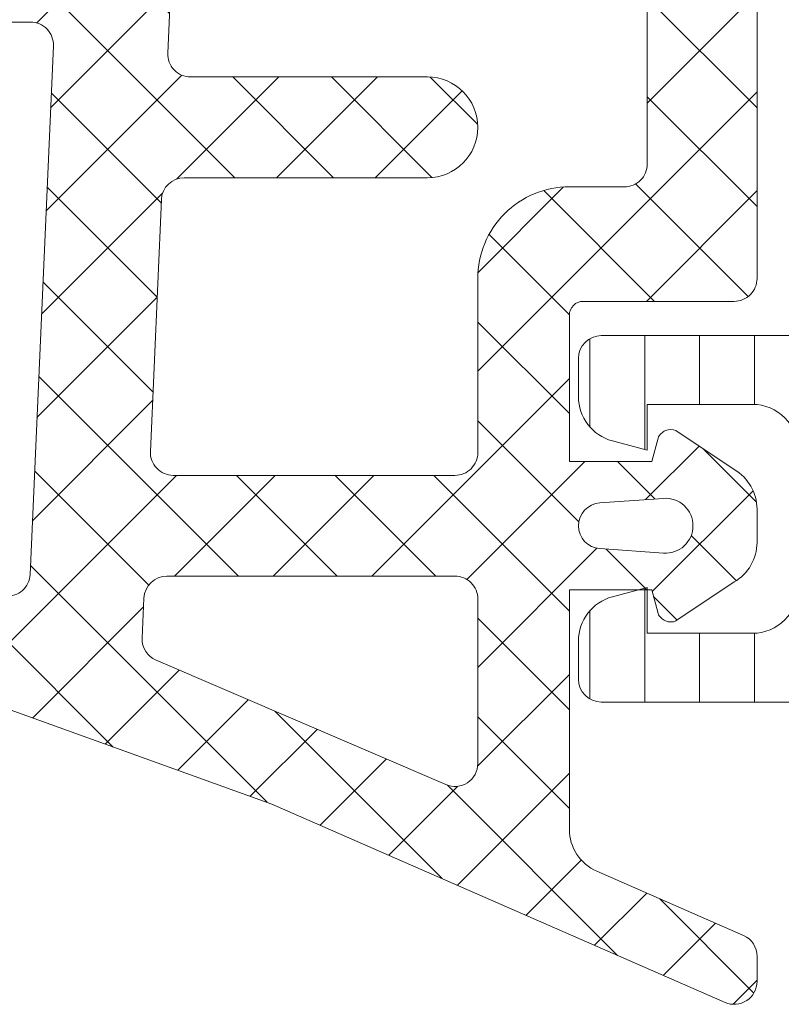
# Model space of a CAD drawing. Header units: millimetres. Extents: x 213386 to 506888, y 183055 to 450952.
# Tile 511 of 656: x 379394 to 379411, y 319015 to 319036. Entities that reach past the tile are written whole.
import ezdxf

# ---------------------------------------------------------------- set-up
doc = ezdxf.new("R2010")
doc.units = ezdxf.units.MM
doc.layers.add('FASÁDA DETAILNÍ', color=255, linetype='Continuous', lineweight=0)
doc.layers.add('NOVA', color=255, linetype='Continuous', lineweight=0)
pattern_1 = [(135, (0, 0), (-1.077630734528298, -1.077630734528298), []), (225, (0, 0), (1.077630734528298, -1.077630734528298), [])]

# ---------------------------------------------------------------- blocks, each defined once
blk = doc.blocks.new('A$C69D17D4D')
at = {"layer": 'FASÁDA DETAILNÍ'}
h = blk.add_hatch(dxfattribs=at)
h.set_pattern_fill('LINIE', color=256, scale=1.2, angle=90, style=0)
h.set_pattern_definition([(90, (-18530.20650389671, 1268.05732668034), (-1.2, 7.347638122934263e-17), [])])
edge = h.paths.add_edge_path()
edge.add_arc((-18548.18027634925, 1271.592023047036), 0.2999999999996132, 359.9979247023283, 449.9979247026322)
edge.add_line((-18548.18026548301, 1271.89202304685), (-18548.99059681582, 1271.892051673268))
edge.add_arc((-18548.99058138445, 1272.392048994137), 0.4999973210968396, 179.9976177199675, 269.99823168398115, ccw=False)
edge.add_line((-18549.4905787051, 1272.392069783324), (-18549.49189925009, 1273.233142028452))
edge.add_arc((-18549.69189925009, 1273.233142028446), 0.2000000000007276, 6.513775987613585e-11, 90)
edge.add_line((-18549.69189925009, 1273.433142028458), (-18553.79189925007, 1273.433142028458))
edge.add_arc((-18553.79189925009, 1273.933142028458), 0.5, 180, 270, ccw=False)
edge.add_line((-18554.29189925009, 1273.933142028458), (-18554.29189925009, 1274.763891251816))
edge.add_arc((-18553.29189925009, 1274.763891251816), 1, 105.0000000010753, 179.9999999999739, ccw=False)
edge.add_line((-18553.55071829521, 1275.7298170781), (-18552.79189925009, 1275.933142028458))
edge.add_line((-18552.79189925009, 1275.933142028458), (-18552.79189925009, 1274.933142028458))
edge.add_line((-18552.79189925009, 1274.933142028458), (-18550.4918992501, 1274.933142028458))
edge.add_arc((-18550.49360849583, 1275.937268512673), 1.004127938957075, 270.0975300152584, 359.7659122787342)
edge.add_line((-18549.48948893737, 1275.933166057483), (-18549.48948893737, 1278.933044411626))
edge.add_arc((-18550.49360828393, 1278.929016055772), 1.004127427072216, 0.2298596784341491, 89.9024820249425)
edge.add_line((-18550.4918992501, 1279.933142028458), (-18552.79189925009, 1279.933142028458))
edge.add_line((-18552.79189925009, 1279.933142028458), (-18552.79189925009, 1278.933142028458))
edge.add_line((-18552.79189925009, 1278.933142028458), (-18553.55071829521, 1279.136466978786))
edge.add_arc((-18553.29189925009, 1280.102392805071), 1.000000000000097, 180, 254.999999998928, ccw=False)
edge.add_line((-18554.29189925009, 1280.102392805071), (-18554.29189925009, 1280.933142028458))
edge.add_arc((-18553.79189925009, 1280.933142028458), 0.5, 90, 180, ccw=False)
edge.add_line((-18553.79189925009, 1281.433142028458), (-18549.69189925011, 1281.433142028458))
edge.add_arc((-18549.693627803, 1281.637315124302), 0.2041804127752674, 270.4850610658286, 358.8441310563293)
edge.add_line((-18549.48948893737, 1281.633196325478), (-18549.48946601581, 1307.47456313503))
edge.add_arc((-18548.98946869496, 1307.474547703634), 0.4999973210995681, 89.99761772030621, 179.9982316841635, ccw=False)
edge.add_line((-18548.98944790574, 1307.974545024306), (-18548.17911657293, 1307.974516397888))
edge.add_arc((-18548.17910570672, 1308.27451639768), 0.3000000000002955, 269.9979247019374, 359.9979247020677)
edge.add_line((-18547.8791057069, 1308.274505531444), (-18547.87935072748, 1310.67450392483))
edge.add_arc((-18547.37935475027, 1310.674488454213), 0.4999959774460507, 89.99762222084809, 179.9982271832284, ccw=False)
edge.add_line((-18547.3793340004, 1311.17448443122), (-18543.9027925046, 1311.174357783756))
edge.add_arc((-18544.0451390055, 1310.184544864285), 0.9999960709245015, -32.72909139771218, 81.81631665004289, ccw=False)
edge.add_line((-18543.20390593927, 1309.643879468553), (-18544.52245836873, 1307.360270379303))
edge.add_arc((-18544.08945470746, 1307.110254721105), 0.4999999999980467, 149.9979281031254, 179.9978647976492)
edge.add_line((-18544.58945470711, 1307.11027335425), (-18544.59054101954, 1272.756004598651))
edge.add_arc((-18544.09054101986, 1272.755987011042), 0.500000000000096, 179.9979846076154, 209.9979213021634)
edge.add_line((-18544.5235627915, 1272.506002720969), (-18543.20517579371, 1270.222298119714))
edge.add_arc((-18544.04644802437, 1269.681693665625), 0.9999960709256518, -81.82046724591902, 32.72494080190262, ccw=False)
edge.add_line((-18543.90417322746, 1268.691870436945), (-18547.38071472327, 1268.69199708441))
edge.add_arc((-18547.38069925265, 1269.191993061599), 0.4999959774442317, 179.99762222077, 269.9982271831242, ccw=False)
edge.add_line((-18547.88069522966, 1269.192013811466), (-18547.88027634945, 1271.592012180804))
edge = h.paths.add_edge_path(flags=16)
edge.add_line((-18547.69000074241, 1295.783135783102), (-18546.3900066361, 1295.783135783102))
edge.add_arc((-18546.39000299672, 1296.283132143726), 0.4999963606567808, 269.9995829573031, 360.0004170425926)
edge.add_line((-18545.89000663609, 1296.283135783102), (-18545.89000663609, 1305.133129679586))
edge.add_arc((-18546.39000299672, 1305.133133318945), 0.499996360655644, 359.9995829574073, 450.0004170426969)
edge.add_line((-18546.39000663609, 1305.633129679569), (-18547.69000074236, 1305.633129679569))
edge.add_arc((-18547.69001731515, 1305.133129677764), 0.5000000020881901, 89.99810089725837, 179.9999997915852)
edge.add_line((-18548.19001731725, 1305.133129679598), (-18548.19001731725, 1296.283135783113))
edge.add_arc((-18547.69001731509, 1296.283135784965), 0.5000000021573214, 180.0000002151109, 270.0018990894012)
edge = h.paths.add_edge_path(flags=16)
edge.add_arc((-18547.69001731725, 1285.583129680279), 0.5, 179.9999999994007, 270)
edge.add_line((-18547.69001731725, 1285.083129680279), (-18546.39000663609, 1285.083129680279))
edge.add_arc((-18546.39000663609, 1285.583129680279), 0.5, 270, 360.0000000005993)
edge.add_line((-18545.89000663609, 1285.583129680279), (-18545.89000663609, 1294.283135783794))
edge.add_arc((-18546.39000663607, 1294.2831357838), 0.499999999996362, 5.732122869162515e-10, 89.99999999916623)
edge.add_line((-18546.39000663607, 1294.7831357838), (-18547.69001731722, 1294.7831357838))
edge.add_arc((-18547.69001731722, 1294.2831357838), 0.5000000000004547, 89.99999999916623, 179.9999999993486)
edge.add_line((-18548.19001731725, 1294.2831357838), (-18548.19001731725, 1285.583129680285))
edge = h.paths.add_edge_path(flags=16)
edge.add_arc((-18546.39000299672, 1283.583133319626), 0.499996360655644, 359.9995829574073, 450.0004170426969)
edge.add_line((-18546.39000663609, 1284.083129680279), (-18547.69000074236, 1284.083129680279))
edge.add_arc((-18547.69001731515, 1283.583129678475), 0.5000000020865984, 89.99810089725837, 179.9999997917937)
edge.add_line((-18548.19001731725, 1283.583129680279), (-18548.19001731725, 1274.733120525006))
edge.add_arc((-18547.69003257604, 1274.733120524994), 0.4999847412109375, 179.9999999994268, 270)
edge.add_line((-18547.69003257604, 1274.233135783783), (-18546.39002189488, 1274.233135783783))
edge.add_arc((-18546.39002189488, 1274.733151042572), 0.5000152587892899, 270, 360.0000000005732)
edge.add_line((-18545.89000663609, 1274.733151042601), (-18545.89000663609, 1283.583129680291))
h = blk.add_hatch(dxfattribs=at)
h.set_pattern_fill('ANSI37', color=256, scale=0.48, angle=90, style=0)
h.set_pattern_definition(pattern_1)
edge = h.paths.add_edge_path(flags=16)
edge.add_line((-18553.82517201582, 1277.780662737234), (-18552.43231801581, 1277.880406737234))
edge.add_arc((-18552.38946052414, 1277.281939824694), 0.5999995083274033, -8.352187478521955e-06, 94.09608051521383, ccw=False)
edge.add_arc((-18552.38946052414, 1277.28193964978), 0.5999995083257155, -94.09608051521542, 8.352187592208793e-06, ccw=False)
edge.add_line((-18552.43231801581, 1276.683472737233), (-18553.82517201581, 1276.783216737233))
edge.add_arc((-18553.78945753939, 1277.281939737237), 0.500000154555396, 94.09606439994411, 265.90393560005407, ccw=False)
edge = h.paths.add_edge_path(flags=16)
edge.add_arc((-18556.98946564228, 1275.681943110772), 0.49999962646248, -4.28042947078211e-05, 90.00004280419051, ccw=False)
edge.add_line((-18556.48946601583, 1275.681942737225), (-18556.48946601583, 1272.088257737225))
edge.add_arc((-18556.98946634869, 1272.088257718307), 0.5000003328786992, -113.21802660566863, 2.167131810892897e-06, ccw=False)
edge.add_line((-18557.18658201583, 1271.62875173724), (-18563.51768401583, 1274.34462973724))
edge.add_arc((-18563.32056809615, 1274.804135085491), 0.4999998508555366, 177.4998893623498, 246.78191820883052, ccw=False)
edge.add_line((-18563.82009201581, 1274.825945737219), (-18563.78176601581, 1275.703752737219))
edge.add_arc((-18563.28224240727, 1275.68194324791), 0.4999994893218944, 89.99995514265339, 177.500020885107, ccw=False)
edge.add_line((-18563.28224201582, 1276.181942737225), (-18556.98946601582, 1276.181942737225))
edge = h.paths.add_edge_path(flags=16)
edge.add_line((-18562.39762801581, 1301.235861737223), (-18553.50077501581, 1305.384531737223))
edge.add_arc((-18553.28946587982, 1304.931377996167), 0.4999998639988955, -2.9671925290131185e-05, 115.00000791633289, ccw=False)
edge.add_line((-18552.78946601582, 1304.93137773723), (-18552.78946601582, 1295.58194273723))
edge.add_arc((-18553.28946564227, 1295.5819423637), 0.4999996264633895, -90.00004280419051, 4.28042947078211e-05, ccw=False)
edge.add_line((-18553.28946601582, 1295.081942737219), (-18562.41338901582, 1295.081942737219))
edge.add_arc((-18562.41338884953, 1295.581942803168), 0.5000000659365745, 177.4999727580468, 269.9999809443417, ccw=False)
edge.add_line((-18562.91291301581, 1295.603752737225), (-18562.68584301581, 1300.804516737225))
edge.add_arc((-18562.18631761, 1300.782707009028), 0.5000012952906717, 115.0000919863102, 177.5000025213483, ccw=False)
edge = h.paths.add_edge_path(flags=16)
edge.add_arc((-18553.28946564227, 1292.381943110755), 0.49999962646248, -4.28042947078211e-05, 90.00004280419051, ccw=False)
edge.add_line((-18552.78946601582, 1292.381942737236), (-18552.78946601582, 1285.181942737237))
edge.add_arc((-18553.28946564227, 1285.181942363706), 0.4999996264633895, -90.00004280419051, 4.28042947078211e-05, ccw=False)
edge.add_line((-18553.28946601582, 1284.681942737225), (-18554.48946601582, 1284.681942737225))
edge.add_arc((-18554.48946750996, 1282.681944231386), 1.999998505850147, 89.99995719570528, 180.0000428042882)
edge.add_line((-18556.48946601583, 1282.681942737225), (-18556.48946601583, 1278.881942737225))
edge.add_arc((-18556.98946564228, 1278.881942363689), 0.4999996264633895, -90.00004280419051, 4.28042947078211e-05, ccw=False)
edge.add_line((-18556.98946601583, 1278.381942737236), (-18563.14252701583, 1278.381942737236))
edge.add_arc((-18563.14252684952, 1278.881942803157), 0.5000000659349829, 177.4999727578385, 269.9999809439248, ccw=False)
edge.add_line((-18563.64205101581, 1278.903752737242), (-18563.40191601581, 1284.403752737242))
edge.add_arc((-18562.90239240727, 1284.381943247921), 0.499999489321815, 89.99995514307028, 177.5000208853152, ccw=False)
edge.add_line((-18562.90239201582, 1284.881942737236), (-18557.58946601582, 1284.881942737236))
edge.add_arc((-18557.58946601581, 1285.981942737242), 1.099999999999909, 270, 450)
edge.add_line((-18557.58946601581, 1287.081942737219), (-18562.76267701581, 1287.081942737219))
edge.add_arc((-18562.76267684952, 1287.581942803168), 0.5000000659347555, 177.4999727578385, 269.9999809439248, ccw=False)
edge.add_line((-18563.26220101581, 1287.603752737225), (-18563.05262801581, 1292.403752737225))
edge.add_arc((-18562.55310440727, 1292.381943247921), 0.499999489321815, 89.99995514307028, 177.5000208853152, ccw=False)
edge.add_line((-18562.55310401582, 1292.881942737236), (-18553.28946601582, 1292.881942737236))
edge = h.paths.add_edge_path()
edge.add_line((-18554.67592301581, 1307.594995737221), (-18563.4637890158, 1303.497146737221))
edge.add_ellipse((-18562.19593152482, 1300.778221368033), major_axis=(-3.000002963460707, 0), ratio=1, start_angle=295.0000306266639, end_angle=357.4999411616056)
edge.add_line((-18565.19307901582, 1300.909082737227), (-18565.22141301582, 1300.260132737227))
edge.add_ellipse((-18565.72093662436, 1300.281942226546), major_axis=(-0.4999994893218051, 0), ratio=1, start_angle=89.99995514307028, end_angle=177.5000208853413, ccw=False)
edge.add_line((-18565.72093701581, 1299.781942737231), (-18566.68946601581, 1299.781942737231))
edge.add_ellipse((-18566.68946609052, 1299.681942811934), major_axis=(-0.09999992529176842, 0), ratio=1, start_angle=-90.00004280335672, end_angle=4.280465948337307e-05)
edge.add_line((-18566.78946601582, 1299.681942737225), (-18566.78946601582, 1299.081942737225))
edge.add_ellipse((-18566.68946609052, 1299.081942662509), major_axis=(-0.09999992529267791, 0), ratio=1, start_angle=-4.280465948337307e-05, end_angle=90.00004280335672)
edge.add_line((-18566.68946601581, 1298.981942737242), (-18565.78642801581, 1298.981942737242))
edge.add_ellipse((-18565.78642818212, 1298.481942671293), major_axis=(-0.5000000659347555, 0), ratio=1, start_angle=177.4999727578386, end_angle=269.9999809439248, ccw=False)
edge.add_line((-18565.28690401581, 1298.460132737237), (-18565.68074201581, 1289.559838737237))
edge.add_ellipse((-18566.18025329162, 1289.58194284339), major_axis=(-0.5000001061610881, 0), ratio=1, start_angle=89.99991701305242, end_angle=177.4662307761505, ccw=False)
edge.add_line((-18566.18025401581, 1289.081942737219), (-18566.78946601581, 1289.081942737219))
edge.add_ellipse((-18566.78946609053, 1288.981942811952), major_axis=(-0.09999992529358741, 0), ratio=1, start_angle=-90.00004280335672, end_angle=4.280361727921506e-05)
edge.add_line((-18566.88946601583, 1288.981942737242), (-18566.88946601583, 1288.381942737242))
edge.add_ellipse((-18566.78946609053, 1288.381942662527), major_axis=(-0.09999992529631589, 0), ratio=1, start_angle=-4.280361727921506e-05, end_angle=90.00004280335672)
edge.add_line((-18566.78946601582, 1288.281942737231), (-18566.25990401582, 1288.281942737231))
edge.add_ellipse((-18566.2599037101, 1287.781942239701), major_axis=(-0.5000004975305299, 0), ratio=1, start_angle=177.4663020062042, end_angle=270.00003503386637, ccw=False)
edge.add_line((-18565.76039201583, 1287.759838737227), (-18566.27104801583, 1276.219613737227))
edge.add_ellipse((-18566.77057261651, 1276.241423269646), major_axis=(-0.5000004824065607, 0), ratio=1, start_angle=86.78294269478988, end_angle=177.5000209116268, ccw=False)
edge.add_line((-18566.79863201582, 1275.742210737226), (-18571.93237501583, 1276.030773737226))
edge.add_ellipse((-18571.81681959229, 1276.44119173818), major_axis=(-0.426375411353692, 0), ratio=1, start_angle=-69.24102762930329, end_angle=74.27514552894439, ccw=False)
edge.add_line((-18571.96794301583, 1276.839886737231), (-18571.73534001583, 1276.838646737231))
edge.add_line((-18571.73534001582, 1276.838646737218), (-18569.85276101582, 1276.540508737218))
edge.add_line((-18569.85276101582, 1276.540508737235), (-18567.00347601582, 1276.940934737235))
edge.add_ellipse((-18567.0452266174, 1277.238015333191), major_axis=(-0.2999999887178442, 0), ratio=1, start_angle=97.99974404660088, end_angle=214.5977463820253)
edge.add_ellipse((-18569.26779770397, 1275.704901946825), major_axis=(-3.000047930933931, 0), ratio=1, start_angle=214.5976412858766, end_angle=288.0084245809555)
edge.add_line((-18570.19528301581, 1278.557980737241), (-18572.45017401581, 1277.924404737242))
edge.add_ellipse((-18572.28924447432, 1277.149192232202), major_axis=(-0.7917403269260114, 0), ratio=1, start_angle=281.7276897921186, end_angle=353.2016537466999)
edge.add_line((-18573.07541801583, 1277.242914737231), (-18573.07663901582, 1276.184704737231))
edge.add_ellipse((-18571.89755279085, 1276.313828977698), major_axis=(-1.186135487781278, 0), ratio=1, start_angle=6.249678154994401, end_angle=71.34442355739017)
edge.add_line((-18572.27697201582, 1275.190014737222), (-18569.03563201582, 1274.095681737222))
edge.add_line((-18569.03563201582, 1274.095681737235), (-18560.98583701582, 1271.205903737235))
edge.add_line((-18560.98583701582, 1271.205903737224), (-18551.08796001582, 1266.873094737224))
edge.add_ellipse((-18550.88968994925, 1267.332103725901), major_axis=(-0.5000002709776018, 0), ratio=1, start_angle=66.63795051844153, end_angle=179.9334236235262)
edge.add_line((-18550.38969001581, 1267.331522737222), (-18550.38905501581, 1267.878223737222))
edge.add_ellipse((-18550.88905512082, 1267.878804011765), major_axis=(-0.5000004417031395, 0), ratio=1, start_angle=179.9335054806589, end_angle=246.0791754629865)
edge.add_line((-18550.68631801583, 1268.335857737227), (-18553.89032101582, 1269.737613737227))
edge.add_ellipse((-18553.48946667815, 1270.653754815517), major_axis=(-0.9999993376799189, 0), ratio=1, start_angle=-5.281035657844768e-05, end_angle=66.36838527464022, ccw=False)
edge.add_line((-18554.48946601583, 1270.653755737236), (-18554.48946601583, 1275.881697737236))
edge.add_line((-18554.48946601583, 1275.881697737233), (-18552.68998701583, 1275.881706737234))
edge.add_line((-18552.68998701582, 1275.881706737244), (-18552.55204501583, 1275.366905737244))
edge.add_ellipse((-18552.27489099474, 1275.48167099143), major_axis=(-0.2999756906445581, 0), ratio=1, start_angle=22.49370026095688, end_angle=112.503566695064)
edge.add_line((-18552.16007801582, 1275.204536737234), (-18550.88995101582, 1276.053703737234))
edge.add_ellipse((-18551.38967178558, 1276.919567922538), major_axis=(-0.9997207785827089, 0), ratio=1, start_angle=119.9907606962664, end_angle=180.0076118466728)
edge.add_line((-18550.38995101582, 1276.919700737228), (-18550.38998201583, 1277.644061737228))
edge.add_ellipse((-18551.38971984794, 1277.643853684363), major_axis=(-0.9997378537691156, 0), ratio=1, start_angle=180.0119236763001, end_angle=240.0086750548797)
edge.add_line((-18550.88998201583, 1278.509727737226), (-18552.16007801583, 1279.358894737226))
edge.add_ellipse((-18552.27488990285, 1279.081747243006), major_axis=(-0.2999875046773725, 0), ratio=1, start_angle=247.4975938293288, end_angle=337.501396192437)
edge.add_line((-18552.55204501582, 1279.196540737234), (-18552.69001701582, 1278.681724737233))
edge.add_line((-18552.69001701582, 1278.681724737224), (-18554.48946601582, 1278.681716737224))
edge.add_line((-18554.48946601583, 1278.681716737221), (-18554.48946601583, 1281.881943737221))
edge.add_ellipse((-18554.18946623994, 1281.881943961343), major_axis=(-0.2999997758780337, 0), ratio=1, start_angle=-90.00004280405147, end_angle=4.280431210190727e-05, ccw=False)
edge.add_line((-18554.18946601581, 1282.181943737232), (-18550.88947001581, 1282.181943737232))
edge.add_ellipse((-18550.88946964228, 1282.681943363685), major_axis=(-0.49999962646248, 0), ratio=1, start_angle=89.99995719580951, end_angle=180.0000428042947)
edge.add_line((-18550.38947001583, 1282.681943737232), (-18550.38947001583, 1309.579565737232))
edge.add_line((-18550.38947001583, 1309.579565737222), (-18551.93986201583, 1310.474683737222))
edge.add_ellipse((-18552.18986210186, 1310.041671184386), major_axis=(-0.4999999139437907, 0), ratio=1, start_angle=239.9999829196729, end_angle=359.9999366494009)
edge.add_line((-18552.68986201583, 1310.041671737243), (-18554.38723301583, 1310.041671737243))
edge.add_line((-18554.38723301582, 1310.041671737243), (-18554.38723301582, 1308.048149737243))
edge.add_ellipse((-18554.88723327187, 1308.048149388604), major_axis=(-0.500000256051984, 0), ratio=1, start_angle=115.0001285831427, end_angle=180.0000399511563, ccw=False)
h = blk.add_hatch(dxfattribs=at)
h.set_pattern_fill('ANSI37', color=256, scale=0.48, angle=90, style=0)
h.set_pattern_definition(pattern_1)
edge = h.paths.add_edge_path(flags=16)
edge.add_line((-18553.82517183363, 1277.780662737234), (-18552.43231783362, 1277.880406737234))
edge.add_arc((-18552.38946034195, 1277.281939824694), 0.5999995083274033, -8.352187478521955e-06, 94.09608051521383, ccw=False)
edge.add_arc((-18552.38946034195, 1277.28193964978), 0.5999995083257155, -94.09608051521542, 8.352187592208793e-06, ccw=False)
edge.add_line((-18552.43231783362, 1276.683472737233), (-18553.82517183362, 1276.783216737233))
edge.add_arc((-18553.7894573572, 1277.281939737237), 0.500000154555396, 94.09606439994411, 265.90393560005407, ccw=False)
edge = h.paths.add_edge_path(flags=16)
edge.add_arc((-18556.98946546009, 1275.681943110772), 0.49999962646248, -4.28042947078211e-05, 90.00004280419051, ccw=False)
edge.add_line((-18556.48946583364, 1275.681942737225), (-18556.48946583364, 1272.088257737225))
edge.add_arc((-18556.9894661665, 1272.088257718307), 0.5000003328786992, -113.21802660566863, 2.167131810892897e-06, ccw=False)
edge.add_line((-18557.18658183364, 1271.62875173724), (-18563.51768383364, 1274.34462973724))
edge.add_arc((-18563.32056791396, 1274.804135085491), 0.4999998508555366, 177.4998893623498, 246.78191820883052, ccw=False)
edge.add_line((-18563.82009183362, 1274.825945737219), (-18563.78176583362, 1275.703752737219))
edge.add_arc((-18563.28224222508, 1275.68194324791), 0.4999994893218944, 89.99995514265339, 177.500020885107, ccw=False)
edge.add_line((-18563.28224183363, 1276.181942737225), (-18556.98946583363, 1276.181942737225))
edge = h.paths.add_edge_path(flags=16)
edge.add_line((-18562.39762783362, 1301.235861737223), (-18553.50077483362, 1305.384531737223))
edge.add_arc((-18553.28946569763, 1304.931377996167), 0.4999998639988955, -2.9671925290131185e-05, 115.00000791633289, ccw=False)
edge.add_line((-18552.78946583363, 1304.93137773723), (-18552.78946583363, 1295.58194273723))
edge.add_arc((-18553.28946546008, 1295.5819423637), 0.4999996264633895, -90.00004280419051, 4.28042947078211e-05, ccw=False)
edge.add_line((-18553.28946583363, 1295.081942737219), (-18562.41338883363, 1295.081942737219))
edge.add_arc((-18562.41338866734, 1295.581942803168), 0.5000000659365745, 177.4999727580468, 269.9999809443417, ccw=False)
edge.add_line((-18562.91291283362, 1295.603752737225), (-18562.68584283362, 1300.804516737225))
edge.add_arc((-18562.18631742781, 1300.782707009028), 0.5000012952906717, 115.0000919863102, 177.5000025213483, ccw=False)
edge = h.paths.add_edge_path(flags=16)
edge.add_arc((-18553.28946546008, 1292.381943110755), 0.49999962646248, -4.28042947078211e-05, 90.00004280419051, ccw=False)
edge.add_line((-18552.78946583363, 1292.381942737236), (-18552.78946583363, 1285.181942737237))
edge.add_arc((-18553.28946546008, 1285.181942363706), 0.4999996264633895, -90.00004280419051, 4.28042947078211e-05, ccw=False)
edge.add_line((-18553.28946583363, 1284.681942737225), (-18554.48946583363, 1284.681942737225))
edge.add_arc((-18554.48946732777, 1282.681944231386), 1.999998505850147, 89.99995719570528, 180.0000428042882)
edge.add_line((-18556.48946583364, 1282.681942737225), (-18556.48946583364, 1278.881942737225))
edge.add_arc((-18556.98946546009, 1278.881942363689), 0.4999996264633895, -90.00004280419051, 4.28042947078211e-05, ccw=False)
edge.add_line((-18556.98946583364, 1278.381942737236), (-18563.14252683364, 1278.381942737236))
edge.add_arc((-18563.14252666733, 1278.881942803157), 0.5000000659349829, 177.4999727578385, 269.9999809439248, ccw=False)
edge.add_line((-18563.64205083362, 1278.903752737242), (-18563.40191583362, 1284.403752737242))
edge.add_arc((-18562.90239222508, 1284.381943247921), 0.499999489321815, 89.99995514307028, 177.5000208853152, ccw=False)
edge.add_line((-18562.90239183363, 1284.881942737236), (-18557.58946583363, 1284.881942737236))
edge.add_arc((-18557.58946583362, 1285.981942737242), 1.099999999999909, 270, 450)
edge.add_line((-18557.58946583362, 1287.081942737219), (-18562.76267683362, 1287.081942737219))
edge.add_arc((-18562.76267666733, 1287.581942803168), 0.5000000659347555, 177.4999727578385, 269.9999809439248, ccw=False)
edge.add_line((-18563.26220083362, 1287.603752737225), (-18563.05262783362, 1292.403752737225))
edge.add_arc((-18562.55310422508, 1292.381943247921), 0.499999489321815, 89.99995514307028, 177.5000208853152, ccw=False)
edge.add_line((-18562.55310383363, 1292.881942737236), (-18553.28946583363, 1292.881942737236))
edge = h.paths.add_edge_path()
edge.add_line((-18554.67592283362, 1307.594995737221), (-18563.46378883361, 1303.497146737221))
edge.add_ellipse((-18562.19593134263, 1300.778221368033), major_axis=(-3.000002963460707, 0), ratio=1, start_angle=295.0000306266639, end_angle=357.4999411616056)
edge.add_line((-18565.19307883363, 1300.909082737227), (-18565.22141283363, 1300.260132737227))
edge.add_ellipse((-18565.72093644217, 1300.281942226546), major_axis=(-0.4999994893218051, 0), ratio=1, start_angle=89.99995514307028, end_angle=177.5000208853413, ccw=False)
edge.add_line((-18565.72093683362, 1299.781942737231), (-18566.68946583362, 1299.781942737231))
edge.add_ellipse((-18566.68946590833, 1299.681942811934), major_axis=(-0.09999992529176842, 0), ratio=1, start_angle=-90.00004280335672, end_angle=4.280465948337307e-05)
edge.add_line((-18566.78946583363, 1299.681942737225), (-18566.78946583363, 1299.081942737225))
edge.add_ellipse((-18566.68946590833, 1299.081942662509), major_axis=(-0.09999992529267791, 0), ratio=1, start_angle=-4.280465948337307e-05, end_angle=90.00004280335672)
edge.add_line((-18566.68946583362, 1298.981942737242), (-18565.78642783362, 1298.981942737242))
edge.add_ellipse((-18565.78642799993, 1298.481942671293), major_axis=(-0.5000000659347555, 0), ratio=1, start_angle=177.4999727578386, end_angle=269.9999809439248, ccw=False)
edge.add_line((-18565.28690383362, 1298.460132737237), (-18565.68074183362, 1289.559838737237))
edge.add_ellipse((-18566.18025310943, 1289.58194284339), major_axis=(-0.5000001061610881, 0), ratio=1, start_angle=89.99991701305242, end_angle=177.4662307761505, ccw=False)
edge.add_line((-18566.18025383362, 1289.081942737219), (-18566.78946583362, 1289.081942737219))
edge.add_ellipse((-18566.78946590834, 1288.981942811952), major_axis=(-0.09999992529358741, 0), ratio=1, start_angle=-90.00004280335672, end_angle=4.280361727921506e-05)
edge.add_line((-18566.88946583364, 1288.981942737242), (-18566.88946583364, 1288.381942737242))
edge.add_ellipse((-18566.78946590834, 1288.381942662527), major_axis=(-0.09999992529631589, 0), ratio=1, start_angle=-4.280361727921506e-05, end_angle=90.00004280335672)
edge.add_line((-18566.78946583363, 1288.281942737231), (-18566.25990383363, 1288.281942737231))
edge.add_ellipse((-18566.25990352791, 1287.781942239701), major_axis=(-0.5000004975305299, 0), ratio=1, start_angle=177.4663020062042, end_angle=270.00003503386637, ccw=False)
edge.add_line((-18565.76039183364, 1287.759838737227), (-18566.27104783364, 1276.219613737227))
edge.add_ellipse((-18566.77057243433, 1276.241423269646), major_axis=(-0.5000004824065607, 0), ratio=1, start_angle=86.78294269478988, end_angle=177.5000209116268, ccw=False)
edge.add_line((-18566.79863183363, 1275.742210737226), (-18571.93237483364, 1276.030773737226))
edge.add_ellipse((-18571.8168194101, 1276.44119173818), major_axis=(-0.426375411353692, 0), ratio=1, start_angle=-69.24102762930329, end_angle=74.27514552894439, ccw=False)
edge.add_line((-18571.96794283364, 1276.839886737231), (-18571.73533983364, 1276.838646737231))
edge.add_line((-18571.73533983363, 1276.838646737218), (-18569.85276083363, 1276.540508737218))
edge.add_line((-18569.85276083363, 1276.540508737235), (-18567.00347583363, 1276.940934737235))
edge.add_ellipse((-18567.04522643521, 1277.238015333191), major_axis=(-0.2999999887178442, 0), ratio=1, start_angle=97.99974404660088, end_angle=214.5977463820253)
edge.add_ellipse((-18569.26779752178, 1275.704901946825), major_axis=(-3.000047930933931, 0), ratio=1, start_angle=214.5976412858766, end_angle=288.0084245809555)
edge.add_line((-18570.19528283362, 1278.557980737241), (-18572.45017383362, 1277.924404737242))
edge.add_ellipse((-18572.28924429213, 1277.149192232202), major_axis=(-0.7917403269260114, 0), ratio=1, start_angle=281.7276897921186, end_angle=353.2016537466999)
edge.add_line((-18573.07541783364, 1277.242914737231), (-18573.07663883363, 1276.184704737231))
edge.add_ellipse((-18571.89755260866, 1276.313828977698), major_axis=(-1.186135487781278, 0), ratio=1, start_angle=6.249678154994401, end_angle=71.34442355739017)
edge.add_line((-18572.27697183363, 1275.190014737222), (-18569.03563183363, 1274.095681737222))
edge.add_line((-18569.03563183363, 1274.095681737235), (-18560.98583683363, 1271.205903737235))
edge.add_line((-18560.98583683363, 1271.205903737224), (-18551.08795983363, 1266.873094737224))
edge.add_ellipse((-18550.88968976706, 1267.332103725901), major_axis=(-0.5000002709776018, 0), ratio=1, start_angle=66.63795051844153, end_angle=179.9334236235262)
edge.add_line((-18550.38968983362, 1267.331522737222), (-18550.38905483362, 1267.878223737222))
edge.add_ellipse((-18550.88905493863, 1267.878804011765), major_axis=(-0.5000004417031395, 0), ratio=1, start_angle=179.9335054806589, end_angle=246.0791754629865)
edge.add_line((-18550.68631783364, 1268.335857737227), (-18553.89032083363, 1269.737613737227))
edge.add_ellipse((-18553.48946649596, 1270.653754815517), major_axis=(-0.9999993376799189, 0), ratio=1, start_angle=-5.281035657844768e-05, end_angle=66.36838527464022, ccw=False)
edge.add_line((-18554.48946583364, 1270.653755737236), (-18554.48946583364, 1275.881697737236))
edge.add_line((-18554.48946583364, 1275.881697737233), (-18552.68998683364, 1275.881706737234))
edge.add_line((-18552.68998683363, 1275.881706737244), (-18552.55204483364, 1275.366905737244))
edge.add_ellipse((-18552.27489081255, 1275.48167099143), major_axis=(-0.2999756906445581, 0), ratio=1, start_angle=22.49370026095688, end_angle=112.503566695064)
edge.add_line((-18552.16007783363, 1275.204536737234), (-18550.88995083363, 1276.053703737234))
edge.add_ellipse((-18551.38967160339, 1276.919567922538), major_axis=(-0.9997207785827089, 0), ratio=1, start_angle=119.9907606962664, end_angle=180.0076118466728)
edge.add_line((-18550.38995083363, 1276.919700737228), (-18550.38998183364, 1277.644061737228))
edge.add_ellipse((-18551.38971966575, 1277.643853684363), major_axis=(-0.9997378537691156, 0), ratio=1, start_angle=180.0119236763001, end_angle=240.0086750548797)
edge.add_line((-18550.88998183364, 1278.509727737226), (-18552.16007783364, 1279.358894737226))
edge.add_ellipse((-18552.27488972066, 1279.081747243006), major_axis=(-0.2999875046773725, 0), ratio=1, start_angle=247.4975938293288, end_angle=337.501396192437)
edge.add_line((-18552.55204483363, 1279.196540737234), (-18552.69001683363, 1278.681724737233))
edge.add_line((-18552.69001683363, 1278.681724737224), (-18554.48946583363, 1278.681716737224))
edge.add_line((-18554.48946583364, 1278.681716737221), (-18554.48946583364, 1281.881943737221))
edge.add_ellipse((-18554.18946605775, 1281.881943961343), major_axis=(-0.2999997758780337, 0), ratio=1, start_angle=-90.00004280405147, end_angle=4.280431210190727e-05, ccw=False)
edge.add_line((-18554.18946583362, 1282.181943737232), (-18550.88946983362, 1282.181943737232))
edge.add_ellipse((-18550.88946946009, 1282.681943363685), major_axis=(-0.49999962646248, 0), ratio=1, start_angle=89.99995719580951, end_angle=180.0000428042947)
edge.add_line((-18550.38946983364, 1282.681943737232), (-18550.38946983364, 1309.579565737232))
edge.add_line((-18550.38946983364, 1309.579565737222), (-18551.93986183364, 1310.474683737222))
edge.add_ellipse((-18552.18986191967, 1310.041671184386), major_axis=(-0.4999999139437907, 0), ratio=1, start_angle=239.9999829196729, end_angle=359.9999366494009)
edge.add_line((-18552.68986183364, 1310.041671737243), (-18554.38723283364, 1310.041671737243))
edge.add_line((-18554.38723283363, 1310.041671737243), (-18554.38723283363, 1308.048149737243))
edge.add_ellipse((-18554.88723308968, 1308.048149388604), major_axis=(-0.500000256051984, 0), ratio=1, start_angle=115.0001285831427, end_angle=180.0000399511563, ccw=False)
for points in [[(-18549.69189925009, 1273.433142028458), (-18553.79189925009, 1273.433142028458, -0.414213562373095), (-18554.29189925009, 1273.933142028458), (-18554.29189925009, 1274.763891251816, -0.3394542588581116), (-18553.55071829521, 1275.7298170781), (-18552.79189925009, 1275.933142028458), (-18552.79189925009, 1274.933142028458), (-18550.4918992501, 1274.933142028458, 0.4125193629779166), (-18549.48948893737, 1275.933166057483)], [(-18549.48948893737, 1278.93304441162, 0.4125410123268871), (-18550.4918992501, 1279.933142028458), (-18552.79189925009, 1279.933142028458), (-18552.79189925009, 1278.933142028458), (-18553.55071829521, 1279.136466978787, -0.3394542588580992), (-18554.29189925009, 1280.102392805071), (-18554.29189925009, 1280.933142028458, -0.414213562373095), (-18553.79189925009, 1281.433142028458), (-18549.69189925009, 1281.433142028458, 0.4058498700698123)], [(-18552.78946601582, 1292.381942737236), (-18552.78946601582, 1285.181942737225), (-18552.78946601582, 1285.181942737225, -0.414214), (-18553.28946601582, 1284.681942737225), (-18554.48946601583, 1284.681942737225), (-18554.48946601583, 1284.681942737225, 0.414214), (-18556.48946601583, 1282.681942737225), (-18556.48946601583, 1278.881942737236), (-18556.48946601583, 1278.881942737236, -0.414214), (-18556.98946601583, 1278.381942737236), (-18563.14252701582, 1278.381942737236), (-18563.14252701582, 1278.381942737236, -0.427052), (-18563.64205101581, 1278.903752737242), (-18563.40191601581, 1284.403752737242), (-18563.40191601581, 1284.403752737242, -0.401491), (-18562.90239201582, 1284.881942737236), (-18557.58946601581, 1284.881942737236), (-18557.58946601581, 1284.881942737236, 1), (-18557.58946601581, 1287.081942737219), (-18562.76267701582, 1287.081942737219), (-18562.76267701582, 1287.081942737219, -0.427052), (-18563.26220101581, 1287.603752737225), (-18563.05262801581, 1292.403752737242)], [(-18552.78946583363, 1292.381942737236), (-18552.78946583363, 1285.181942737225), (-18552.78946583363, 1285.181942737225, -0.414214), (-18553.28946583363, 1284.681942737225), (-18554.48946583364, 1284.681942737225), (-18554.48946583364, 1284.681942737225, 0.414214), (-18556.48946583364, 1282.681942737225), (-18556.48946583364, 1278.881942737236), (-18556.48946583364, 1278.881942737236, -0.414214), (-18556.98946583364, 1278.381942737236), (-18563.14252683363, 1278.381942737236), (-18563.14252683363, 1278.381942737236, -0.427052), (-18563.64205083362, 1278.903752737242), (-18563.40191583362, 1284.403752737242), (-18563.40191583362, 1284.403752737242, -0.401491), (-18562.90239183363, 1284.881942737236), (-18557.58946583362, 1284.881942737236), (-18557.58946583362, 1284.881942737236, 1), (-18557.58946583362, 1287.081942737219), (-18562.76267683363, 1287.081942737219), (-18562.76267683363, 1287.081942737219, -0.427052), (-18563.26220083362, 1287.603752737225), (-18563.05262783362, 1292.403752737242)]]:
    blk.add_lwpolyline(points, format="xyb", dxfattribs=at)
at = {"layer": 'FASÁDA DETAILNÍ', "extrusion": (0, 0, -1)}
for points in [[(18566.78946601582, 1288.281942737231), (18566.25990401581, 1288.281942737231), (18566.25990401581, 1288.281942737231, 0.427226), (18565.76039201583, 1287.759838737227), (18566.27104801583, 1276.219613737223), (18566.27104801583, 1276.219613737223, 0.417884), (18566.79863201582, 1275.742210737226)], [(18569.03563201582, 1274.095681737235), (18560.98583701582, 1271.205903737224), (18551.08796001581, 1266.873094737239), (18551.08796001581, 1266.873094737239, -0.538982), (18550.38969001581, 1267.331522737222), (18550.38905501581, 1267.878223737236), (18550.38905501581, 1267.878223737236, -0.296905), (18550.68631801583, 1268.335857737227), (18553.89032101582, 1269.737613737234), (18553.89032101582, 1269.737613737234, 0.297963), (18554.48946601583, 1270.653755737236), (18554.48946601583, 1275.881697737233), (18552.68998701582, 1275.881706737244), (18552.55204501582, 1275.366905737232), (18552.55204501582, 1275.366905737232, -0.414264), (18552.16007801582, 1275.204536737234), (18550.88995101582, 1276.053703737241), (18550.88995101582, 1276.053703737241, -0.268028), (18550.38995101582, 1276.919700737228), (18550.38998201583, 1277.644061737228), (18550.38998201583, 1277.644061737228, -0.267934), (18550.88998201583, 1278.509727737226), (18552.16007801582, 1279.358894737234), (18552.16007801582, 1279.358894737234, -0.414233), (18552.55204501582, 1279.196540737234), (18552.69001701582, 1278.681724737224), (18554.48946601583, 1278.681716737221), (18554.48946601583, 1281.881943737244), (18554.48946601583, 1281.881943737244, 0.414214), (18554.18946601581, 1282.181943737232), (18550.88947001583, 1282.181943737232), (18550.88947001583, 1282.181943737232, -0.414214), (18550.38947001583, 1282.681943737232), (18550.38947001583, 1309.579565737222)], [(18566.78946583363, 1288.281942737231), (18566.25990383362, 1288.281942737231), (18566.25990383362, 1288.281942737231, 0.427226), (18565.76039183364, 1287.759838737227), (18566.27104783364, 1276.219613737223), (18566.27104783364, 1276.219613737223, 0.417884), (18566.79863183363, 1275.742210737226)], [(18569.03563183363, 1274.095681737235), (18560.98583683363, 1271.205903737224), (18551.08795983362, 1266.873094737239), (18551.08795983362, 1266.873094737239, -0.538982), (18550.38968983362, 1267.331522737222), (18550.38905483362, 1267.878223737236), (18550.38905483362, 1267.878223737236, -0.296905), (18550.68631783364, 1268.335857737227), (18553.89032083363, 1269.737613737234), (18553.89032083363, 1269.737613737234, 0.297963), (18554.48946583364, 1270.653755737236), (18554.48946583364, 1275.881697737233), (18552.68998683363, 1275.881706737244), (18552.55204483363, 1275.366905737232), (18552.55204483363, 1275.366905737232, -0.414264), (18552.16007783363, 1275.204536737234), (18550.88995083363, 1276.053703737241), (18550.88995083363, 1276.053703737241, -0.268028), (18550.38995083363, 1276.919700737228), (18550.38998183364, 1277.644061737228), (18550.38998183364, 1277.644061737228, -0.267934), (18550.88998183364, 1278.509727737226), (18552.16007783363, 1279.358894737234), (18552.16007783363, 1279.358894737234, -0.414233), (18552.55204483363, 1279.196540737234), (18552.69001683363, 1278.681724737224), (18554.48946583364, 1278.681716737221), (18554.48946583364, 1281.881943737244), (18554.48946583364, 1281.881943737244, 0.414214), (18554.18946583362, 1282.181943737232), (18550.88946983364, 1282.181943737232), (18550.88946983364, 1282.181943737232, -0.414214), (18550.38946983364, 1282.681943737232), (18550.38946983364, 1309.579565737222)]]:
    blk.add_lwpolyline(points, format="xyb", dxfattribs=at)
at = {"layer": 'FASÁDA DETAILNÍ'}
for points in [[(-18553.82517201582, 1277.780662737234), (-18552.43231801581, 1277.88040673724), (-18552.43231801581, 1277.88040673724, -0.435311), (-18551.78946101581, 1277.281939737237, -0.435311), (-18552.43231801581, 1276.683472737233), (-18553.82517201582, 1276.78321673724), (-18553.82517201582, 1276.78321673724, -0.930949), (-18553.82517201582, 1277.780662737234)], [(-18553.82517183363, 1277.780662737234), (-18552.43231783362, 1277.88040673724), (-18552.43231783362, 1277.88040673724, -0.435311), (-18551.78946083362, 1277.281939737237, -0.435311), (-18552.43231783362, 1276.683472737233), (-18553.82517183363, 1276.78321673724), (-18553.82517183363, 1276.78321673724, -0.930949), (-18553.82517183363, 1277.780662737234)], [(-18556.98946601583, 1276.181942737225, -0.414214), (-18556.48946601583, 1275.681942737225), (-18556.48946601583, 1272.088257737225), (-18556.48946601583, 1272.088257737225, -0.538546), (-18557.18658201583, 1271.62875173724), (-18563.51768401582, 1274.344629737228), (-18563.51768401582, 1274.344629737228, -0.311858), (-18563.82009201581, 1274.825945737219), (-18563.7817660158, 1275.70375273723), (-18563.7817660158, 1275.70375273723, -0.401491), (-18563.28224201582, 1276.181942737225), (-18556.98946601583, 1276.181942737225)], [(-18556.98946583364, 1276.181942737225, -0.414214), (-18556.48946583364, 1275.681942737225), (-18556.48946583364, 1272.088257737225), (-18556.48946583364, 1272.088257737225, -0.538546), (-18557.18658183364, 1271.62875173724), (-18563.51768383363, 1274.344629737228), (-18563.51768383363, 1274.344629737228, -0.311858), (-18563.82009183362, 1274.825945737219), (-18563.78176583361, 1275.70375273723), (-18563.78176583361, 1275.70375273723, -0.401491), (-18563.28224183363, 1276.181942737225), (-18556.98946583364, 1276.181942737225)]]:
    blk.add_lwpolyline(points, format="xyb", close=True, dxfattribs=at)

msp = doc.modelspace()

# ---------------------------------------------------------------- block references
at = {"layer": 'NOVA', "ltscale": 300}
msp.add_blockref('A$C69D17D4D', (397960.6382589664, 317748.1544064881), dxfattribs=at)

doc.saveas('drawing.dxf')
